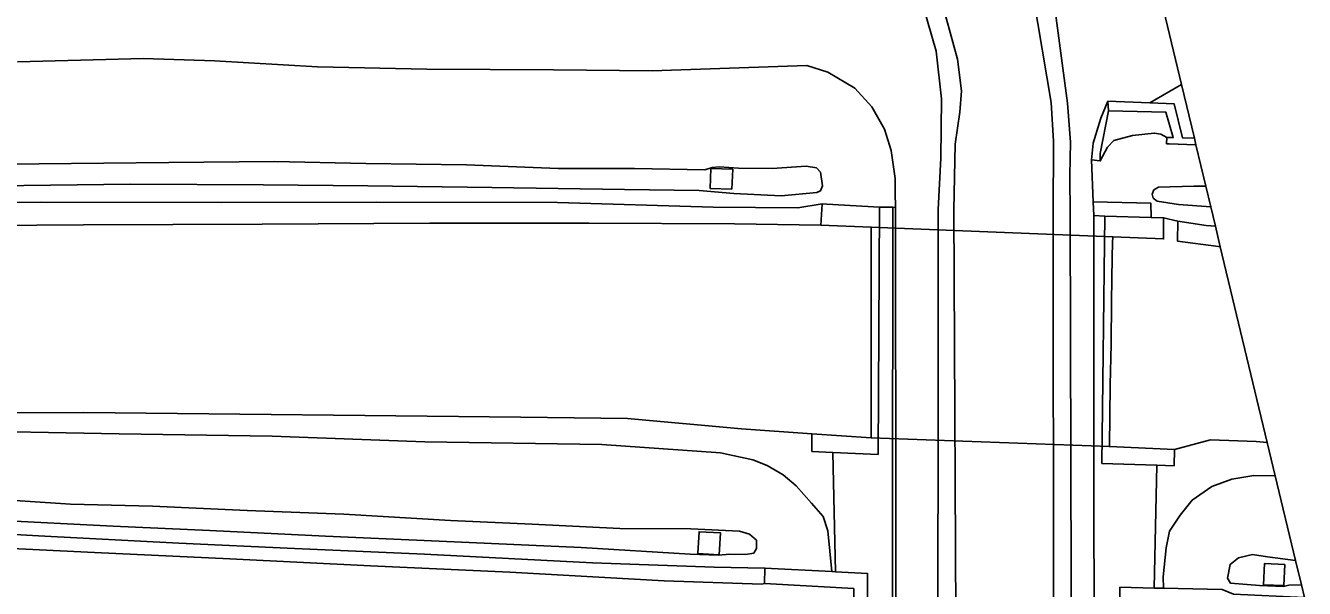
# Model space of a CAD drawing. Extents: x 160203 to 161530, y 379528 to 381797.
# Drawn here: x 161134.7 to 161235.7, y 379613.7 to 379658.2 of the extents above; entities that cross this region are included whole.
import ezdxf

# ---------------------------------------------------------------- set-up
doc = ezdxf.new("R2010")
doc.units = 0
for name, color, linetype in [('IMGEO_Berm_groen', 7, 'Continuous'), ('IMGEO_Grasland_overig', 7, 'Continuous'), ('IMGEO_Groenvoorziening', 7, 'Continuous'), ('IMGEO_Muur', 7, 'Continuous'), ('IMGEO_Oever', 7, 'Continuous'), ('IMGEO_Rijbaan_autosnelweg', 7, 'Continuous'), ('IMGEO_Rijbaan_autoweg', 7, 'Continuous'), ('IMGEO_Terreindeel_gesloten', 7, 'Continuous'), ('IMGEO_Terreindeel_open', 7, 'Continuous'), ('IMGEO_Waterloop', 7, 'Continuous')]:
    doc.layers.add(name, color=color, linetype=linetype)

msp = doc.modelspace()

# ---------------------------------------------------------------- linework, layer by layer
at = {"layer": 'IMGEO_Berm_groen'}
for points in [[(161228.7, 379642.32), (161228.34, 379643.84), (161225.79, 379644.04), (161224.1, 379644.29), (161223.78, 379644.54), (161223.72, 379644.86), (161223.84, 379645.18), (161224.2, 379645.39), (161226.99, 379645.49), (161227.95, 379645.47), (161227.16, 379648.76), (161225.06, 379648.83), (161224.85, 379648.84), (161224.86, 379649.34), (161224.39, 379649.59), (161223.87, 379649.68), (161222.16, 379649.48), (161220.69, 379649.09), (161220.17, 379648.56), (161219.61, 379647.48), (161218.93, 379647.57), (161219.05, 379644.25), (161223.6, 379644.14), (161223.63, 379643.01), (161224.61, 379642.99), (161225.73, 379642.72), (161227.98, 379642.37)], [(161190.52, 379645.25), (161188.8, 379645.31), (161188.85, 379646.88), (161190.58, 379646.82)], [(161227.95, 379645.47), (161226.99, 379645.49), (161224.2, 379645.39), (161223.84, 379645.18), (161223.72, 379644.86), (161223.78, 379644.54), (161224.1, 379644.29), (161225.79, 379644.04), (161228.34, 379643.84)], [(161197.55, 379642.39), (161197.64, 379644.08), (161195.73, 379643.78), (161189.04, 379643.82), (161176.74, 379644.18), (161162.45, 379644.22), (161150.23, 379644.18), (161135.96, 379644.21), (161121.6, 379644.02), (161107.09, 379643.9), (161090.78, 379643.85), (161073.7, 379643.98), (161057.72, 379643.77), (161061.17, 379642.39), (161072.99, 379642.38), (161091.09, 379642.4), (161099.6, 379642.37), (161112.19, 379642.3), (161124.58, 379642.32), (161139.3, 379642.42), (161153.41, 379642.48), (161166.67, 379642.55), (161179.21, 379642.56), (161190.72, 379642.5)], [(161229.09, 379640.69), (161228.7, 379642.32), (161227.98, 379642.37), (161225.73, 379642.72), (161225.72, 379641.14), (161228.94, 379640.7)], [(161232.8, 379625.23), (161231.92, 379625.29), (161228.31, 379625.44), (161225.47, 379624.67), (161225.44, 379623.38), (161224.08, 379623.42), (161223.86, 379613.71), (161224.6, 379613.69), (161224.58, 379614.59), (161224.82, 379616.88), (161225.07, 379618.2), (161225.92, 379619.46), (161226.87, 379620.65), (161228.41, 379621.74), (161229.99, 379622.33), (161231.73, 379622.62), (161233.43, 379622.58)], [(161187.84, 379616.44), (161187.93, 379618.16), (161189.61, 379618.08), (161189.52, 379616.35)], [(161235.49, 379613.96), (161235.03, 379615.89), (161232.82, 379616.17), (161231.64, 379616.36), (161230.53, 379616.1), (161229.86, 379615.58), (161229.67, 379614.49), (161229.9, 379614.09), (161232.19, 379613.91), (161234.07, 379613.84), (161234.51, 379613.95)], [(161234.18, 379615.58), (161234.12, 379613.91), (161232.51, 379613.97), (161232.57, 379615.64)]]:
    msp.add_lwpolyline(points, close=True, dxfattribs=at)
for points in [[(161132.47, 379645.5), (161143.03, 379645.65), (161153.54, 379645.59), (161161.76, 379645.51), (161171.57, 379645.37), (161182.05, 379645.22), (161187.93, 379645.14), (161190.66, 379644.9), (161194.41, 379644.71), (161197.22, 379644.99), (161197.51, 379645.11), (161197.67, 379645.5), (161197.51, 379646.59), (161197.19, 379646.94), (161196.38, 379647.07), (161193.7, 379646.87), (161191.05, 379646.9), (161189.52, 379647), (161188.95, 379646.97), (161188.37, 379646.78), (161182.84, 379646.89), (161176.79, 379646.89), (161169.55, 379647.17), (161161.62, 379647.27), (161154.38, 379647.42), (161146.05, 379647.34), (161135.79, 379647.26), (161124.62, 379647.17)], [(161128.13, 379626.17), (161142.12, 379625.91), (161154.2, 379625.73), (161166.27, 379625.28), (161180.24, 379625.07), (161189.63, 379624.39), (161192.17, 379623.85), (161193.3, 379623.4), (161194.56, 379622.66), (161195.6, 379621.78), (161196.81, 379620.42), (161197.72, 379619.37), (161198.09, 379618.24), (161198.4, 379615.02), (161198.69, 379615), (161198.48, 379624.43), (161196.84, 379624.51), (161196.83, 379625.8), (161196.83, 379625.9), (161191.28, 379626.29), (161182.27, 379627.11), (161173.84, 379627.22), (161139.34, 379627.6), (161123.99, 379627.57)], [(161132.29, 379619.07), (161141.65, 379618.6), (161149.29, 379618.27), (161158.42, 379617.8), (161167.39, 379617.43), (161178.61, 379616.91), (161187.22, 379616.39), (161189.45, 379616.31), (161190.35, 379616.38), (161191.59, 379616.37), (161192.24, 379616.46), (161192.45, 379616.84), (161192.45, 379617.49), (161191.92, 379617.96), (161191.11, 379618.2), (161187.28, 379618.38), (161181.66, 379618.41), (161174.74, 379618.77), (161168.3, 379619.05), (161159.88, 379619.55), (161152.24, 379619.85), (161144.77, 379620.18), (161138.29, 379620.35), (161131.49, 379620.8)], [(161126.6, 379617.19), (161140.17, 379616.53), (161150.86, 379616.02), (161161.99, 379615.48), (161172.98, 379614.96), (161185.17, 379614.29), (161192.88, 379614.01), (161193.1, 379614.06), (161193.13, 379615.29), (161189.13, 379615.37), (161179.51, 379615.71), (161166.23, 379616.4), (161155.97, 379616.85), (161146.85, 379617.25), (161135.76, 379617.83), (161122.16, 379618.6)]]:
    msp.add_lwpolyline(points, dxfattribs=at)
at = {"layer": 'IMGEO_Grasland_overig'}
for points in [[(161121.6, 379644.02), (161135.96, 379644.21), (161150.23, 379644.18), (161162.45, 379644.22), (161176.74, 379644.18), (161189.04, 379643.82), (161195.73, 379643.78), (161197.64, 379644.08), (161198.02, 379644.06), (161202.18, 379643.82), (161203.22, 379643.81), (161203.44, 379643.79), (161203.42, 379644.99), (161203.4, 379646.1), (161203.11, 379648.3), (161202.57, 379650), (161201.56, 379651.76), (161200.22, 379653.24), (161198.1, 379654.5), (161196.44, 379655.01), (161184.21, 379654.6), (161176.45, 379654.69), (161166.44, 379654.73), (161157.8, 379654.92), (161149.67, 379655.38), (161144.04, 379655.58), (161134.09, 379655.32)], [(161124.62, 379647.17), (161135.79, 379647.26), (161146.05, 379647.34), (161154.38, 379647.42), (161161.62, 379647.27), (161169.55, 379647.17), (161176.79, 379646.89), (161182.84, 379646.89), (161188.37, 379646.78), (161188.95, 379646.97), (161189.52, 379647), (161191.05, 379646.9), (161193.7, 379646.87), (161196.38, 379647.07), (161197.19, 379646.94), (161197.51, 379646.59), (161197.67, 379645.5), (161197.51, 379645.11), (161197.22, 379644.99), (161194.41, 379644.71), (161190.66, 379644.9), (161187.93, 379645.14), (161182.05, 379645.22), (161171.57, 379645.37), (161161.76, 379645.51), (161153.54, 379645.59), (161143.03, 379645.65), (161132.47, 379645.5)], [(161122.16, 379618.6), (161135.76, 379617.83), (161146.85, 379617.25), (161155.97, 379616.85), (161166.23, 379616.4), (161179.51, 379615.71), (161189.13, 379615.37), (161193.13, 379615.29), (161198.4, 379615.02), (161198.09, 379618.24), (161197.72, 379619.37), (161196.81, 379620.42), (161195.6, 379621.78), (161194.56, 379622.66), (161193.3, 379623.4), (161192.17, 379623.85), (161189.63, 379624.39), (161180.24, 379625.07), (161166.27, 379625.28), (161154.2, 379625.73), (161142.12, 379625.91), (161128.13, 379626.17)], [(161131.49, 379620.8), (161138.29, 379620.35), (161144.77, 379620.18), (161152.24, 379619.85), (161159.88, 379619.55), (161168.3, 379619.05), (161174.74, 379618.77), (161181.66, 379618.41), (161187.28, 379618.38), (161191.11, 379618.2), (161191.92, 379617.96), (161192.45, 379617.49), (161192.45, 379616.84), (161192.24, 379616.46), (161191.59, 379616.37), (161190.35, 379616.38), (161189.45, 379616.31), (161187.22, 379616.39), (161178.61, 379616.91), (161167.39, 379617.43), (161158.42, 379617.8), (161149.29, 379618.27), (161141.65, 379618.6), (161132.29, 379619.07)]]:
    msp.add_lwpolyline(points, dxfattribs=at)
msp.add_lwpolyline([(161235.73, 379612.96), (161235.49, 379613.96), (161234.51, 379613.95), (161234.07, 379613.84), (161232.19, 379613.91), (161229.9, 379614.09), (161229.67, 379614.49), (161229.86, 379615.58), (161230.53, 379616.1), (161231.64, 379616.36), (161232.82, 379616.17), (161235.03, 379615.89), (161233.43, 379622.58), (161231.73, 379622.62), (161229.99, 379622.33), (161228.41, 379621.74), (161226.87, 379620.65), (161225.92, 379619.46), (161225.07, 379618.2), (161224.82, 379616.88), (161224.58, 379614.59), (161224.6, 379613.69), (161229.24, 379613.59), (161230.14, 379613.24)], close=True, dxfattribs=at)
at = {"layer": 'IMGEO_Groenvoorziening'}
for points in [[(161216.07, 379659.16), (161217.01, 379652.05), (161217.27, 379648.95), (161217.2, 379646.32), (161217.23, 379643.22), (161217.5, 379546.58), (161219.27, 379546.45), (161219.27, 379546.51), (161219.19, 379570.12), (161219.18, 379595.55), (161219.1, 379620.12), (161219.09, 379643.16), (161219.05, 379644.25), (161218.93, 379647.57), (161219.06, 379648.88), (161219.65, 379650.86), (161220.22, 379652.2), (161223.53, 379652.07), (161226.02, 379653.52), (161217.42, 379689.45)], [(161206.75, 379547.35), (161206.82, 379643.65), (161207.01, 379647.69), (161207.08, 379652.38), (161206.64, 379656.16), (161205.34, 379660.74)], [(161134.09, 379655.32), (161144.04, 379655.58), (161149.67, 379655.38), (161157.8, 379654.92), (161166.44, 379654.73), (161176.45, 379654.69), (161184.21, 379654.6), (161196.44, 379655.01), (161198.1, 379654.5), (161200.22, 379653.24), (161201.56, 379651.76), (161202.57, 379650), (161203.11, 379648.3), (161203.4, 379646.1), (161203.42, 379644.99), (161203.44, 379643.79), (161203.46, 379618.15), (161203.49, 379594.64)]]:
    msp.add_lwpolyline(points, dxfattribs=at)
for points in [[(161226.02, 379653.52), (161223.53, 379652.07), (161225.45, 379651.99), (161226.11, 379649.3), (161227.04, 379649.27)], [(161218.93, 379647.57), (161219.61, 379647.48), (161219.59, 379648.06), (161220.26, 379651.44), (161220.22, 379652.2), (161219.65, 379650.86), (161219.06, 379648.88)], [(161225.38, 379649.32), (161224.79, 379651.33), (161220.26, 379651.44), (161219.59, 379648.06), (161219.61, 379647.48), (161220.17, 379648.56), (161220.69, 379649.09), (161222.16, 379649.48), (161223.87, 379649.68), (161224.39, 379649.59), (161224.86, 379649.34)]]:
    msp.add_lwpolyline(points, close=True, dxfattribs=at)
at = {"layer": 'IMGEO_Muur'}
for points in [[(161223.53, 379652.07), (161220.22, 379652.2)], [(161220.22, 379652.2), (161220.26, 379651.44)], [(161220.26, 379651.44), (161224.79, 379651.33), (161225.38, 379649.32), (161224.86, 379649.34)]]:
    msp.add_lwpolyline(points, dxfattribs=at)
at = {"layer": 'IMGEO_Oever'}
for points in [[(161205.34, 379660.74), (161206.64, 379656.16), (161207.08, 379652.38), (161207.01, 379647.69), (161206.82, 379643.65), (161206.75, 379547.35), (161206.75, 379546.8), (161206.68, 379542.4), (161206.67, 379541.85), (161206.67, 379541.84)], [(161208.12, 379541.62), (161208.07, 379542.69), (161207.85, 379543.37), (161207.71, 379543.95), (161207.82, 379544.78), (161208.18, 379545.9), (161208.53, 379547.23), (161208.04, 379643.6), (161208.15, 379648.81), (161208.51, 379651.33), (161208.65, 379653.03), (161208.33, 379655.52), (161206.88, 379660.82)], [(161214.35, 379660.39), (161215.73, 379652.1), (161215.91, 379649.03), (161215.9, 379643.27), (161215.97, 379546.69), (161215.97, 379545.22), (161215.79, 379540.45), (161215.79, 379540.44), (161217.81, 379540.14)], [(161217.81, 379540.14), (161217.81, 379540.14), (161217.51, 379544.35), (161217.5, 379546.58), (161217.23, 379643.22), (161217.2, 379646.32), (161217.27, 379648.95), (161217.01, 379652.05), (161216.07, 379659.16)]]:
    msp.add_lwpolyline(points, dxfattribs=at)
at = {"layer": 'IMGEO_Rijbaan_autosnelweg'}
msp.add_lwpolyline([(161123.61, 379601.7), (161136.41, 379601.11), (161148.22, 379600.53), (161158.46, 379600.05), (161169.58, 379599.55), (161180.57, 379598.92), (161193.73, 379598.12), (161199.13, 379597.66), (161200.26, 379597.29), (161200.25, 379598.89), (161200.22, 379602.48), (161200.2, 379606.02), (161200.17, 379609.62), (161200.15, 379613.31), (161200.14, 379613.67), (161193.1, 379614.06), (161192.88, 379614.01), (161185.17, 379614.29), (161172.98, 379614.96), (161161.99, 379615.48), (161150.86, 379616.02), (161140.17, 379616.53), (161126.6, 379617.19)], dxfattribs=at)
at = {"layer": 'IMGEO_Rijbaan_autoweg'}
for points in [[(161229.09, 379640.69), (161228.94, 379640.7), (161225.72, 379641.14), (161225.73, 379642.72), (161224.61, 379642.99), (161224.61, 379641.31), (161220.59, 379641.47), (161220.58, 379641.04), (161220.56, 379639.84), (161220.51, 379636.39), (161220.46, 379633), (161220.4, 379629.78), (161220.33, 379624.89), (161225.47, 379624.67), (161228.31, 379625.44), (161231.92, 379625.29), (161232.8, 379625.23)], [(161201.52, 379641.76), (161201.52, 379640.58), (161201.52, 379637.15), (161201.52, 379633.75), (161201.52, 379630.54), (161201.52, 379625.58), (161220.33, 379624.89), (161220.4, 379629.78), (161220.46, 379633), (161220.51, 379636.39), (161220.56, 379639.84), (161220.58, 379641.04), (161220.59, 379641.47), (161201.52, 379642.25)]]:
    msp.add_lwpolyline(points, close=True, dxfattribs=at)
msp.add_lwpolyline([(161123.99, 379627.57), (161139.34, 379627.6), (161173.84, 379627.22), (161182.27, 379627.11), (161191.28, 379626.29), (161196.83, 379625.9), (161201.52, 379625.58), (161201.52, 379630.54), (161201.52, 379633.75), (161201.52, 379637.15), (161201.52, 379640.58), (161201.52, 379641.76), (161201.52, 379642.25), (161197.55, 379642.39), (161190.72, 379642.5), (161179.21, 379642.56), (161166.67, 379642.55), (161153.41, 379642.48), (161139.3, 379642.42), (161124.58, 379642.32)], dxfattribs=at)
at = {"layer": 'IMGEO_Terreindeel_gesloten'}
for points in [[(161227.16, 379648.76), (161227.04, 379649.27), (161226.11, 379649.3), (161225.45, 379651.99), (161223.53, 379652.07), (161220.22, 379652.2), (161220.26, 379651.44), (161224.79, 379651.33), (161225.38, 379649.32), (161224.86, 379649.34), (161224.85, 379648.84), (161225.06, 379648.83)], [(161190.52, 379645.25), (161190.58, 379646.82), (161188.85, 379646.88), (161188.8, 379645.31)], [(161203.44, 379643.79), (161203.22, 379643.81), (161203.21, 379618.18), (161203.24, 379594.69), (161203.25, 379570.36), (161203.34, 379547.84), (161203.34, 379547.59), (161203.4, 379547.6), (161203.57, 379547.62), (161203.55, 379570.34), (161203.49, 379594.64), (161203.46, 379618.15)], [(161219.27, 379546.51), (161221.31, 379546.26), (161221.33, 379567.31), (161224.43, 379567.17), (161224.49, 379574.74), (161221.22, 379574.92), (161221.16, 379613.77), (161223.86, 379613.71), (161224.08, 379623.42), (161219.74, 379623.56), (161219.97, 379643.11), (161219.09, 379643.16), (161219.1, 379620.12), (161219.18, 379595.55), (161219.19, 379570.12)], [(161187.84, 379616.44), (161189.52, 379616.35), (161189.61, 379618.08), (161187.93, 379618.16)], [(161234.18, 379615.58), (161232.57, 379615.64), (161232.51, 379613.97), (161234.12, 379613.91)]]:
    msp.add_lwpolyline(points, close=True, dxfattribs=at)
at = {"layer": 'IMGEO_Terreindeel_open'}
for points in [[(161219.05, 379644.25), (161219.09, 379643.16), (161219.97, 379643.11), (161223.63, 379643.01), (161223.6, 379644.14)], [(161202.18, 379643.82), (161202.06, 379624.27), (161198.48, 379624.43), (161198.69, 379615), (161201.24, 379614.86), (161201.3, 379575.82), (161198.43, 379575.97), (161198.38, 379568.46), (161201.24, 379568.29), (161201.32, 379547.96), (161203.34, 379547.84), (161203.25, 379570.36), (161203.24, 379594.69), (161203.21, 379618.18), (161203.22, 379643.81)]]:
    msp.add_lwpolyline(points, close=True, dxfattribs=at)
at = {"layer": 'IMGEO_Waterloop'}
for points in [[(161215.79, 379540.44), (161215.79, 379540.45), (161215.97, 379545.22), (161215.97, 379546.69), (161215.9, 379643.27), (161215.91, 379649.03), (161215.73, 379652.1), (161214.35, 379660.39), (161209.7, 379673.43), (161206.25, 379684.53), (161204.37, 379711.61), (161204.37, 379711.62), (161197.65, 379723.04), (161155.61, 379794.47)], [(161206.88, 379660.82), (161208.33, 379655.52), (161208.65, 379653.03), (161208.51, 379651.33), (161208.15, 379648.81), (161208.04, 379643.6), (161208.53, 379547.23), (161208.18, 379545.9), (161207.82, 379544.78), (161207.71, 379543.95), (161207.85, 379543.37), (161208.07, 379542.69), (161208.12, 379541.62)]]:
    msp.add_lwpolyline(points, dxfattribs=at)

doc.saveas('drawing.dxf')
